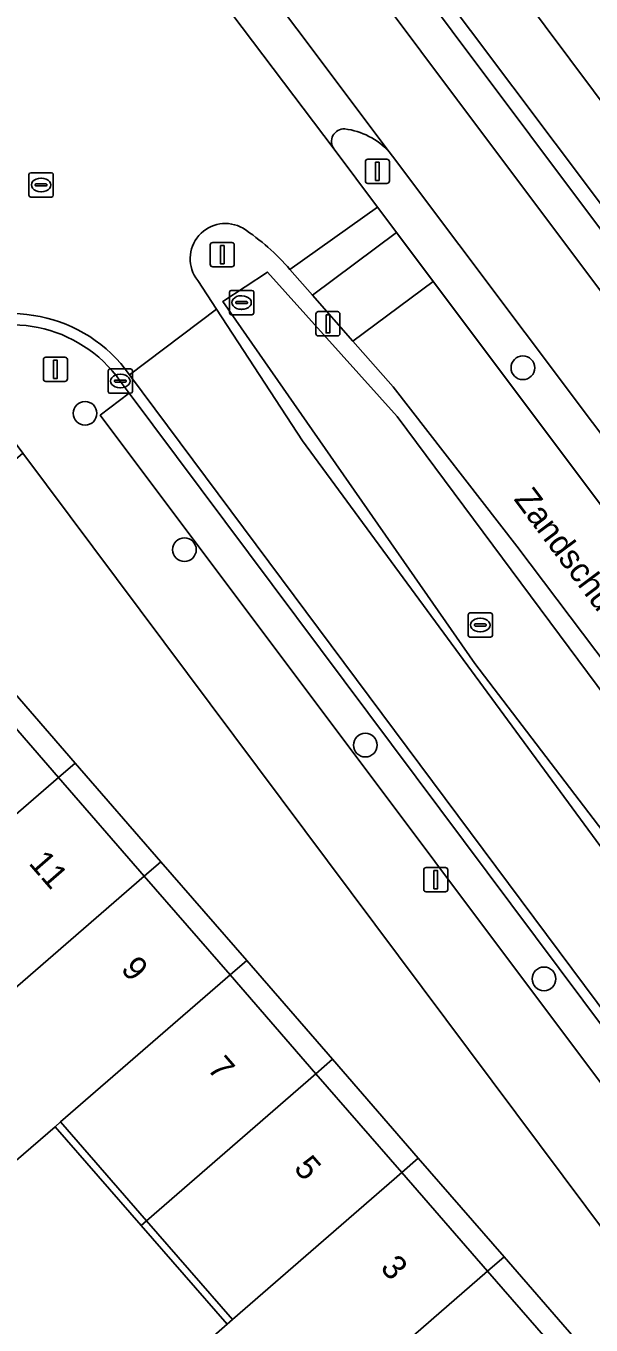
# Model space of a CAD drawing. Extents: x 155887 to 156869, y 383880 to 384678.
# Drawn here: x 156776.8 to 156800.1, y 384317.7 to 384371.3 of the extents above; entities that cross this region are included whole.
import ezdxf

# ---------------------------------------------------------------- set-up
doc = ezdxf.new("R2010")
doc.units = 0
for name, color, linetype in [('IMGEO_Afsluitpaal', 7, 'Continuous'), ('IMGEO_Berm_groen', 7, 'Continuous'), ('IMGEO_Boom', 7, 'Continuous'), ('IMGEO_Erf', 7, 'Continuous'), ('IMGEO_Fietspad_gesloten', 7, 'Continuous'), ('IMGEO_Greppel_droge_sloot', 7, 'Continuous'), ('IMGEO_Groenvoorziening', 7, 'Continuous'), ('IMGEO_Haag', 7, 'Continuous'), ('IMGEO_Kolk', 7, 'Continuous'), ('IMGEO_Lichtmast', 7, 'Continuous'), ('IMGEO_Openbare_ruimte_label', 7, 'Continuous'), ('IMGEO_Pand', 7, 'Continuous'), ('IMGEO_Pand_nummerreeks', 7, 'Continuous'), ('IMGEO_Pand_overbouw', 7, 'Continuous'), ('IMGEO_Parkeervlak_open', 7, 'Continuous'), ('IMGEO_Rijbaan_lokaal_gesloten', 7, 'Continuous'), ('IMGEO_Rijbaan_lokaal_open', 7, 'Continuous'), ('IMGEO_Rioolput', 7, 'Continuous'), ('IMGEO_Verkeersbordpaal', 7, 'Continuous'), ('IMGEO_Voetpad_open', 7, 'Continuous')]:
    doc.layers.add(name, color=color, linetype=linetype)

msp = doc.modelspace()

# ---------------------------------------------------------------- linework, layer by layer
at = {"layer": 'IMGEO_Afsluitpaal'}
for p, q in [((156788.766, 384358.63), (156788.766, 384359.43)), ((156788.766, 384359.43), (156788.766, 384358.63)), ((156788.866, 384359.53), (156789.656, 384359.53)), ((156789.656, 384359.53), (156788.866, 384359.53)), ((156789.756, 384359.43), (156789.756, 384358.63)), ((156789.756, 384358.63), (156789.756, 384359.43)), ((156789.656, 384358.53), (156788.866, 384358.53)), ((156788.866, 384358.53), (156789.656, 384358.53))]:
    msp.add_line(p, q, dxfattribs=at)
msp.add_lwpolyline([(156789.186, 384359.405), (156789.336, 384359.405), (156789.336, 384358.655), (156789.186, 384358.655), (156789.186, 384359.405)], dxfattribs=at)
for centre, start, end in [((156788.866, 384359.43), 90, 180), ((156788.866, 384359.43), 90, 180), ((156789.656, 384359.43), 0, 90), ((156789.656, 384359.43), 360, 90), ((156788.866, 384358.63), 180, 270), ((156788.866, 384358.63), 180, 270), ((156789.656, 384358.63), 270, 0), ((156789.656, 384358.63), 270, 0)]:
    msp.add_arc(centre, 0.1, start, end, dxfattribs=at)
at = {"layer": 'IMGEO_Berm_groen'}
msp.add_lwpolyline([(156813.111, 384321.708), (156795.329, 384345.015), (156784.931, 384359.95), (156786.768, 384361.16), (156792.123, 384355.202), (156815.709, 384323.468)], close=True, dxfattribs=at)
for points in [[(156817.812, 384322.353), (156816.139, 384324.569), (156797.059, 384349.852), (156791.949, 384356.433), (156790.29, 384358.319), (156788.621, 384360.216), (156787.697, 384361.267)], [(156783.89, 384360.819), (156784.668, 384359.627), (156788.208, 384354.205), (156812.284, 384321.442), (156813.811, 384319.349)]]:
    msp.add_lwpolyline(points, dxfattribs=at)
for centre, radius, start, end in [((156785.036, 384361.712), 1.453, 59.9422, 217.9052), ((156780.547, 384355.095), 9.446, 40.8005, 56.4719)]:
    msp.add_arc(centre, radius, start, end, dxfattribs=at)
at = {"layer": 'IMGEO_Boom'}
for centre in [(156797.306, 384357.215), (156779.244, 384355.337), (156783.342, 384349.711), (156790.805, 384341.651), (156798.176, 384332.009)]:
    msp.add_circle(centre, 0.489, dxfattribs=at)
at = {"layer": 'IMGEO_Erf'}
for points in [[(156838.015, 384395.311), (156833.412, 384400.461), (156827.845, 384406.95), (156791.656, 384375.785), (156798.64, 384366.477), (156817.787, 384340.957), (156817.831, 384341.076), (156825.74, 384362.577)], [(156776.684, 384353.691), (156771.545, 384349.294), (156770.849, 384348.714), (156774.603, 384344.394), (156778.146, 384340.317), (156781.684, 384336.245), (156785.226, 384332.17), (156788.765, 384328.097), (156792.306, 384324.022), (156795.846, 384319.949), (156799.262, 384316.018), (156799.947, 384316.613), (156801.195, 384317.697), (156804.084, 384314.372), (156802.836, 384313.288), (156802.151, 384312.693), (156803.113, 384311.586), (156798.81, 384307.837), (156799.403, 384307.156), (156806.695, 384313.529)]]:
    msp.add_lwpolyline(points, close=True, dxfattribs=at)
for points in [[(156809.34, 384356.444), (156796.193, 384374.035), (156800.656, 384377.376)], [(156783.579, 384316.438), (156785.104, 384317.767), (156785.33, 384317.964), (156781.784, 384322.035), (156778.237, 384326.108), (156778.01, 384325.911), (156776.398, 384324.513)]]:
    msp.add_lwpolyline(points, dxfattribs=at)
at = {"layer": 'IMGEO_Fietspad_gesloten'}
for points in [[(156829.644, 384321.55), (156794.611, 384368.257), (156790.032, 384374.386), (156786.635, 384378.933), (156755.816, 384420.182), (156752.409, 384424.742), (156673.852, 384529.885), (156671.16, 384527.565), (156674.821, 384522.667), (156704.959, 384482.356), (156711.065, 384474.144), (156711.211, 384473.888), (156716.533, 384466.816), (156746.629, 384426.496), (156756.695, 384413.1), (156780.368, 384381.357), (156791.786, 384366.121), (156791.933, 384365.945), (156822.101, 384325.753), (156823.908, 384323.325), (156828.151, 384317.576), (156829.644, 384321.55)], [(156780.698, 384356.664), (156781.068, 384356.17), (156808.643, 384319.266), (156808.887, 384318.934), (156809.214, 384319.176), (156781.078, 384356.923)]]:
    msp.add_lwpolyline(points, dxfattribs=at)
for centre, radius, start, end in [((156776.207, 384353.484), 5.963, 35.224, 121.8292), ((156776.202, 384353.475), 5.512, 35.3469, 121.481)]:
    msp.add_arc(centre, radius, start, end, dxfattribs=at)
at = {"layer": 'IMGEO_Greppel_droge_sloot'}
msp.add_lwpolyline([(156813.111, 384321.708), (156815.709, 384323.468), (156792.123, 384355.202), (156786.768, 384361.16), (156784.931, 384359.95), (156795.329, 384345.015)], close=True, dxfattribs=at)
at = {"layer": 'IMGEO_Groenvoorziening'}
msp.add_lwpolyline([(156798.64, 384366.477), (156791.656, 384375.785), (156791.188, 384375.382), (156829.676, 384324.008), (156830.23, 384324.373), (156821.343, 384336.218), (156818.261, 384340.326), (156817.787, 384340.957)], close=True, dxfattribs=at)
for points in [[(156789.514, 384366.233), (156791.305, 384363.846), (156792.096, 384362.792), (156793.606, 384360.779), (156819.178, 384326.696), (156820.698, 384324.67)], [(156791.933, 384365.945), (156791.786, 384366.121)], [(156822.101, 384325.753), (156791.933, 384365.945)]]:
    msp.add_lwpolyline(points, dxfattribs=at)
for centre, radius, start, end in [((156789.933, 384366.546), 0.523, 87.3271, 216.7775), ((156789.599, 384364.137), 2.953, 42.2155, 83.0371)]:
    msp.add_arc(centre, radius, start, end, dxfattribs=at)
at = {"layer": 'IMGEO_Haag'}
msp.add_lwpolyline([(156798.64, 384366.477), (156791.656, 384375.785), (156791.188, 384375.382), (156829.676, 384324.008), (156830.23, 384324.373), (156821.343, 384336.218), (156818.261, 384340.326), (156817.787, 384340.957)], close=True, dxfattribs=at)
for points in [[(156789.514, 384366.233), (156791.305, 384363.846), (156819.178, 384326.696), (156820.698, 384324.67)], [(156791.933, 384365.945), (156791.786, 384366.121)], [(156822.101, 384325.753), (156791.933, 384365.945)]]:
    msp.add_lwpolyline(points, dxfattribs=at)
for centre, radius, start, end in [((156789.933, 384366.546), 0.523, 87.3271, 216.7775), ((156789.599, 384364.137), 2.953, 42.2155, 83.0371)]:
    msp.add_arc(centre, radius, start, end, dxfattribs=at)
at = {"layer": 'IMGEO_Kolk'}
for p, q in [((156785.201, 384359.479), (156785.201, 384360.331)), ((156785.276, 384360.405), (156786.128, 384360.405)), ((156786.202, 384360.331), (156786.202, 384359.479)), ((156785.46, 384359.899), (156785.46, 384359.911)), ((156785.898, 384359.862), (156785.5, 384359.862)), ((156785.503, 384359.948), (156785.901, 384359.948)), ((156785.689, 384360.185), (156785.714, 384360.185)), ((156785.944, 384359.911), (156785.944, 384359.899)), ((156786.128, 384359.405), (156785.276, 384359.405)), ((156785.712, 384359.625), (156785.687, 384359.625)), ((156780.273, 384357.165), (156781.125, 384357.165)), ((156780.198, 384356.239), (156780.198, 384357.091)), ((156780.457, 384356.659), (156780.457, 384356.671)), ((156780.895, 384356.622), (156780.497, 384356.622)), ((156780.5, 384356.708), (156780.898, 384356.708)), ((156780.686, 384356.945), (156780.711, 384356.945)), ((156780.941, 384356.671), (156780.941, 384356.659)), ((156781.199, 384357.091), (156781.199, 384356.239)), ((156781.125, 384356.165), (156780.273, 384356.165)), ((156780.709, 384356.385), (156780.684, 384356.385)), ((156795.047, 384346.178), (156795.047, 384347.03)), ((156795.122, 384347.104), (156795.974, 384347.104)), ((156796.048, 384347.03), (156796.048, 384346.178)), ((156795.306, 384346.598), (156795.306, 384346.61)), ((156795.744, 384346.561), (156795.346, 384346.561)), ((156795.349, 384346.647), (156795.747, 384346.647)), ((156795.535, 384346.884), (156795.56, 384346.884)), ((156795.79, 384346.61), (156795.79, 384346.598)), ((156795.974, 384346.104), (156795.122, 384346.104)), ((156795.558, 384346.324), (156795.533, 384346.324))]:
    msp.add_line(p, q, dxfattribs=at)
for points in [[(156785.201, 384359.479), (156785.201, 384360.331)], [(156785.276, 384360.405), (156786.128, 384360.405)], [(156786.202, 384360.331), (156786.202, 384359.479)], [(156786.128, 384359.405), (156785.276, 384359.405)], [(156780.273, 384357.165), (156781.125, 384357.165)], [(156780.198, 384356.239), (156780.198, 384357.091)], [(156781.199, 384357.091), (156781.199, 384356.239)], [(156781.125, 384356.165), (156780.273, 384356.165)], [(156795.047, 384346.178), (156795.047, 384347.03)], [(156795.122, 384347.104), (156795.974, 384347.104)], [(156796.048, 384347.03), (156796.048, 384346.178)], [(156795.974, 384346.104), (156795.122, 384346.104)]]:
    msp.add_lwpolyline(points, dxfattribs=at)
for centre, radius, start, end in [((156785.278, 384360.329), 0.0765, 91.552, 178.448), ((156785.278, 384360.329), 0.0765, 91.552, 178.448), ((156786.126, 384360.329), 0.0765, 1.552, 88.448), ((156786.126, 384360.329), 0.0765, 1.552, 88.448), ((156785.5, 384359.908), 0.0403, 85.8775, 175.7526), ((156785.497, 384359.898), 0.0366, 178.938, 274.7102), ((156785.901, 384359.905), 0.043, 264.8664, 352.4533), ((156785.905, 384359.91), 0.0386, 1.7309, 96.639), ((156785.278, 384359.481), 0.0765, 181.552, 268.448), ((156785.278, 384359.481), 0.0765, 181.552, 268.448), ((156786.126, 384359.481), 0.0765, 271.552, 358.448), ((156786.126, 384359.481), 0.0765, 271.552, 358.448), ((156780.275, 384357.089), 0.0765, 91.552, 178.448), ((156780.275, 384357.089), 0.0765, 91.552, 178.448), ((156781.123, 384357.089), 0.0765, 1.552, 88.448), ((156781.123, 384357.089), 0.0765, 1.552, 88.448), ((156780.497, 384356.668), 0.0403, 85.8775, 175.7526), ((156780.494, 384356.658), 0.0366, 178.938, 274.7102), ((156780.898, 384356.665), 0.043, 264.8664, 352.4533), ((156780.902, 384356.67), 0.0386, 1.7309, 96.639), ((156780.275, 384356.241), 0.0765, 181.552, 268.448), ((156780.275, 384356.241), 0.0765, 181.552, 268.448), ((156781.123, 384356.241), 0.0765, 271.552, 358.448), ((156781.123, 384356.241), 0.0765, 271.552, 358.448), ((156795.124, 384347.028), 0.0765, 91.552, 178.448), ((156795.124, 384347.028), 0.0765, 91.552, 178.448), ((156795.972, 384347.028), 0.0765, 1.552, 88.448), ((156795.972, 384347.028), 0.0765, 1.552, 88.448), ((156795.346, 384346.607), 0.0403, 85.8775, 175.7526), ((156795.343, 384346.597), 0.0366, 178.938, 274.7102), ((156795.747, 384346.604), 0.043, 264.8664, 352.4533), ((156795.751, 384346.609), 0.0386, 1.7309, 96.639), ((156795.124, 384346.18), 0.0765, 181.552, 268.448), ((156795.124, 384346.18), 0.0765, 181.552, 268.448), ((156795.972, 384346.18), 0.0765, 271.552, 358.448), ((156795.972, 384346.18), 0.0765, 271.552, 358.448)]:
    msp.add_arc(centre, radius, start, end, dxfattribs=at)
for centre, major_axis, ratio, start_param, end_param in [((156785.688, 384359.905), (-0.387, 0.002), 0.722429, 4.712389, 7.853982), ((156785.713, 384359.905), (-0.39, 0.002), 0.717154, 1.570796, 4.712389), ((156780.685, 384356.665), (-0.387, 0.002), 0.722429, 4.712389, 7.853982), ((156780.71, 384356.665), (-0.39, 0.002), 0.717154, 1.570796, 4.712389), ((156795.534, 384346.604), (-0.387, 0.002), 0.722429, 4.712389, 7.853982), ((156795.559, 384346.604), (-0.39, 0.002), 0.717154, 1.570796, 4.712389)]:
    msp.add_ellipse(centre, major_axis=major_axis, ratio=ratio, start_param=start_param, end_param=end_param, dxfattribs=at)
at = {"layer": 'IMGEO_Lichtmast'}
for p, q in [((156790.806, 384364.917), (156790.806, 384365.717)), ((156790.806, 384365.717), (156790.806, 384364.917)), ((156790.906, 384365.817), (156791.696, 384365.817)), ((156791.696, 384365.817), (156790.906, 384365.817)), ((156791.796, 384365.717), (156791.796, 384364.917)), ((156791.796, 384364.917), (156791.796, 384365.717)), ((156791.696, 384364.817), (156790.906, 384364.817)), ((156790.906, 384364.817), (156791.696, 384364.817)), ((156777.624, 384357.652), (156778.414, 384357.652)), ((156778.414, 384357.652), (156777.624, 384357.652)), ((156777.524, 384356.752), (156777.524, 384357.552)), ((156777.524, 384357.552), (156777.524, 384356.752)), ((156778.514, 384357.552), (156778.514, 384356.752)), ((156778.514, 384356.752), (156778.514, 384357.552)), ((156778.414, 384356.652), (156777.624, 384356.652)), ((156777.624, 384356.652), (156778.414, 384356.652)), ((156793.217, 384335.7), (156793.217, 384336.5)), ((156793.217, 384336.5), (156793.217, 384335.7)), ((156793.317, 384336.6), (156794.107, 384336.6)), ((156794.107, 384336.6), (156793.317, 384336.6)), ((156794.207, 384336.5), (156794.207, 384335.7)), ((156794.207, 384335.7), (156794.207, 384336.5)), ((156794.107, 384335.6), (156793.317, 384335.6)), ((156793.317, 384335.6), (156794.107, 384335.6))]:
    msp.add_line(p, q, dxfattribs=at)
for points in [[(156791.226, 384365.692), (156791.376, 384365.692), (156791.376, 384364.942), (156791.226, 384364.942), (156791.226, 384365.692)], [(156777.944, 384357.527), (156778.094, 384357.527), (156778.094, 384356.777), (156777.944, 384356.777), (156777.944, 384357.527)], [(156793.637, 384336.475), (156793.787, 384336.475), (156793.787, 384335.725), (156793.637, 384335.725), (156793.637, 384336.475)]]:
    msp.add_lwpolyline(points, dxfattribs=at)
for centre, start, end in [((156790.906, 384365.717), 90, 180), ((156790.906, 384365.717), 90, 180), ((156791.696, 384365.717), 0, 90), ((156791.696, 384365.717), 360, 90), ((156790.906, 384364.917), 180, 270), ((156790.906, 384364.917), 180, 270), ((156791.696, 384364.917), 270, 0), ((156791.696, 384364.917), 270, 0), ((156777.624, 384357.552), 90, 180), ((156777.624, 384357.552), 90, 180), ((156778.414, 384357.552), 0, 90), ((156778.414, 384357.552), 360, 90), ((156777.624, 384356.752), 180, 270), ((156777.624, 384356.752), 180, 270), ((156778.414, 384356.752), 270, 0), ((156778.414, 384356.752), 270, 0), ((156793.317, 384336.5), 90, 180), ((156793.317, 384336.5), 90, 180), ((156794.107, 384336.5), 0, 90), ((156794.107, 384336.5), 360, 90), ((156793.317, 384335.7), 180, 270), ((156793.317, 384335.7), 180, 270), ((156794.107, 384335.7), 270, 0), ((156794.107, 384335.7), 270, 0)]:
    msp.add_arc(centre, 0.1, start, end, dxfattribs=at)
at = {"layer": 'IMGEO_Pand'}
msp.add_lwpolyline([(156800.656, 384377.376), (156796.193, 384374.035), (156809.34, 384356.444)], dxfattribs=at)
for points in [[(156774.603, 384344.394), (156765.969, 384336.887), (156769.437, 384332.772), (156770.915, 384334.058), (156771.141, 384334.254), (156778.146, 384340.317)], [(156781.684, 384336.245), (156778.146, 384340.317), (156771.141, 384334.254), (156770.915, 384334.058), (156769.437, 384332.772), (156772.981, 384328.699), (156774.464, 384329.984), (156774.69, 384330.18)], [(156785.226, 384332.17), (156781.684, 384336.245), (156774.69, 384330.18), (156774.464, 384329.984), (156772.981, 384328.699), (156772.917, 384328.643), (156776.398, 384324.513), (156778.01, 384325.911), (156778.237, 384326.108)], [(156781.784, 384322.035), (156788.765, 384328.097), (156785.226, 384332.17), (156778.237, 384326.108)], [(156781.784, 384322.035), (156785.33, 384317.964), (156792.306, 384324.022), (156788.765, 384328.097)], [(156795.846, 384319.949), (156792.306, 384324.022), (156785.33, 384317.964), (156785.104, 384317.767), (156783.579, 384316.438), (156787.132, 384312.368), (156788.651, 384313.694), (156788.877, 384313.892)], [(156799.401, 384315.858), (156799.262, 384316.018), (156795.846, 384319.949), (156788.877, 384313.892), (156792.437, 384309.805)]]:
    msp.add_lwpolyline(points, close=True, dxfattribs=at)
at = {"layer": 'IMGEO_Pand_overbouw'}
for points in [[(156774.603, 384344.394), (156778.146, 384340.317), (156778.831, 384340.91), (156775.287, 384344.988)], [(156781.684, 384336.245), (156782.369, 384336.839), (156778.831, 384340.91), (156778.146, 384340.317)], [(156785.226, 384332.17), (156785.911, 384332.764), (156782.369, 384336.839), (156781.684, 384336.245)], [(156785.226, 384332.17), (156788.765, 384328.097), (156789.45, 384328.692), (156785.911, 384332.764)], [(156792.306, 384324.022), (156792.991, 384324.617), (156789.45, 384328.692), (156788.765, 384328.097)], [(156781.784, 384322.035), (156778.237, 384326.108), (156778.01, 384325.911), (156781.558, 384321.839)], [(156792.306, 384324.022), (156795.846, 384319.949), (156796.53, 384320.544), (156792.991, 384324.617)], [(156781.784, 384322.035), (156781.558, 384321.839), (156785.104, 384317.767), (156785.33, 384317.964)], [(156796.53, 384320.544), (156795.846, 384319.949), (156799.262, 384316.018), (156799.947, 384316.613)]]:
    msp.add_lwpolyline(points, close=True, dxfattribs=at)
at = {"layer": 'IMGEO_Parkeervlak_open'}
msp.add_lwpolyline([(156808.643, 384319.266), (156781.068, 384356.17), (156779.868, 384355.257), (156807.481, 384318.443)], close=True, dxfattribs=at)
at = {"layer": 'IMGEO_Rijbaan_lokaal_gesloten'}
for points in [[(156787.697, 384361.267), (156791.305, 384363.846), (156789.514, 384366.233), (156779.839, 384379.052)], [(156781.078, 384356.923), (156784.668, 384359.627), (156783.89, 384360.819)]]:
    msp.add_lwpolyline(points, dxfattribs=at)
for points in [[(156792.096, 384362.792), (156791.305, 384363.846), (156787.697, 384361.267), (156788.621, 384360.216)], [(156793.606, 384360.779), (156790.29, 384358.319), (156791.949, 384356.433), (156797.059, 384349.852), (156816.139, 384324.569), (156819.178, 384326.696)], [(156788.208, 384354.205), (156784.668, 384359.627), (156781.078, 384356.923), (156809.214, 384319.176), (156812.284, 384321.442)]]:
    msp.add_lwpolyline(points, close=True, dxfattribs=at)
for centre, radius, start, end in [((156785.036, 384361.712), 1.453, 59.9422, 217.9052), ((156780.547, 384355.095), 9.446, 40.8005, 56.4719), ((156776.207, 384353.484), 5.963, 35.224, 121.8292)]:
    msp.add_arc(centre, radius, start, end, dxfattribs=at)
at = {"layer": 'IMGEO_Rijbaan_lokaal_open'}
for points in [[(156791.786, 384366.121), (156780.368, 384381.357)], [(156779.839, 384379.052), (156789.514, 384366.233)]]:
    msp.add_lwpolyline(points, dxfattribs=at)
msp.add_lwpolyline([(156793.606, 384360.779), (156792.096, 384362.792), (156788.621, 384360.216), (156790.29, 384358.319)], close=True, dxfattribs=at)
for centre, radius, start, end in [((156789.933, 384366.546), 0.523, 87.3271, 216.7775), ((156789.599, 384364.137), 2.953, 42.2155, 83.0371)]:
    msp.add_arc(centre, radius, start, end, dxfattribs=at)
at = {"layer": 'IMGEO_Rioolput'}
for p, q in [((156776.93, 384364.331), (156776.93, 384365.183)), ((156777.005, 384365.257), (156777.857, 384365.257)), ((156777.931, 384365.183), (156777.931, 384364.331)), ((156777.189, 384364.751), (156777.189, 384364.763)), ((156777.627, 384364.714), (156777.229, 384364.714)), ((156777.232, 384364.8), (156777.63, 384364.8)), ((156777.418, 384365.037), (156777.443, 384365.037)), ((156777.673, 384364.763), (156777.673, 384364.751)), ((156777.857, 384364.257), (156777.005, 384364.257)), ((156777.441, 384364.477), (156777.416, 384364.477))]:
    msp.add_line(p, q, dxfattribs=at)
for points in [[(156776.93, 384364.331), (156776.93, 384365.183)], [(156777.005, 384365.257), (156777.857, 384365.257)], [(156777.931, 384365.183), (156777.931, 384364.331)], [(156777.857, 384364.257), (156777.005, 384364.257)]]:
    msp.add_lwpolyline(points, dxfattribs=at)
for centre, radius, start, end in [((156777.007, 384365.181), 0.0765, 91.552, 178.448), ((156777.007, 384365.181), 0.0765, 91.552, 178.448), ((156777.855, 384365.181), 0.0765, 1.552, 88.448), ((156777.855, 384365.181), 0.0765, 1.552, 88.448), ((156777.229, 384364.76), 0.0403, 85.8775, 175.7526), ((156777.226, 384364.75), 0.0366, 178.938, 274.7102), ((156777.63, 384364.757), 0.043, 264.8664, 352.4533), ((156777.634, 384364.762), 0.0386, 1.7309, 96.639), ((156777.007, 384364.333), 0.0765, 181.552, 268.448), ((156777.007, 384364.333), 0.0765, 181.552, 268.448), ((156777.855, 384364.333), 0.0765, 271.552, 358.448), ((156777.855, 384364.333), 0.0765, 271.552, 358.448)]:
    msp.add_arc(centre, radius, start, end, dxfattribs=at)
for centre, major_axis, ratio, start_param, end_param in [((156777.417, 384364.757), (-0.387, 0.002), 0.722429, 4.712389, 7.853982), ((156777.442, 384364.757), (-0.39, 0.002), 0.717154, 1.570796, 4.712389)]:
    msp.add_ellipse(centre, major_axis=major_axis, ratio=ratio, start_param=start_param, end_param=end_param, dxfattribs=at)
at = {"layer": 'IMGEO_Verkeersbordpaal'}
for p, q in [((156784.41, 384361.482), (156784.41, 384362.282)), ((156784.41, 384362.282), (156784.41, 384361.482)), ((156784.51, 384362.382), (156785.3, 384362.382)), ((156785.3, 384362.382), (156784.51, 384362.382)), ((156785.4, 384362.282), (156785.4, 384361.482)), ((156785.4, 384361.482), (156785.4, 384362.282)), ((156785.3, 384361.382), (156784.51, 384361.382)), ((156784.51, 384361.382), (156785.3, 384361.382))]:
    msp.add_line(p, q, dxfattribs=at)
msp.add_lwpolyline([(156784.83, 384362.257), (156784.98, 384362.257), (156784.98, 384361.507), (156784.83, 384361.507), (156784.83, 384362.257)], dxfattribs=at)
for centre, start, end in [((156784.51, 384362.282), 90, 180), ((156784.51, 384362.282), 90, 180), ((156785.3, 384362.282), 0, 90), ((156785.3, 384362.282), 360, 90), ((156784.51, 384361.482), 180, 270), ((156784.51, 384361.482), 180, 270), ((156785.3, 384361.482), 270, 0), ((156785.3, 384361.482), 270, 0)]:
    msp.add_arc(centre, 0.1, start, end, dxfattribs=at)
at = {"layer": 'IMGEO_Voetpad_open'}
for points in [[(156830.27, 384323.215), (156829.676, 384324.008), (156791.188, 384375.382), (156790.032, 384374.386), (156794.611, 384368.257), (156829.644, 384321.55), (156830.27, 384323.215)], [(156773.323, 384358.176), (156775.767, 384354.92), (156776.684, 384353.691), (156806.695, 384313.529), (156807.579, 384312.322), (156809.429, 384309.866), (156810.395, 384305.491)], [(156807.481, 384318.443), (156779.868, 384355.257), (156781.068, 384356.17), (156780.698, 384356.664)]]:
    msp.add_lwpolyline(points, dxfattribs=at)
msp.add_arc((156776.202, 384353.475), 5.512, 35.3469, 121.481, dxfattribs=at)

# ---------------------------------------------------------------- texts
at = {"layer": 'IMGEO_Openbare_ruimte_label'}
msp.add_text('Zandschuit', height=1, rotation=306.7897, dxfattribs=at).set_placement((156796.904, 384351.792))
at = {"layer": 'IMGEO_Pand_nummerreeks'}
for s, rotation, p in [('11', 310.9835, (156776.887, 384336.762)), ('9', 310.9835, (156780.682, 384332.395)), ('7', 310.9824, (156784.25, 384328.286)), ('5', 310.9824, (156787.819, 384324.179)), ('3', 310.9835, (156791.387, 384320.072))]:
    msp.add_text(s, height=1, rotation=rotation, dxfattribs=at).set_placement(p)

doc.saveas('drawing.dxf')
